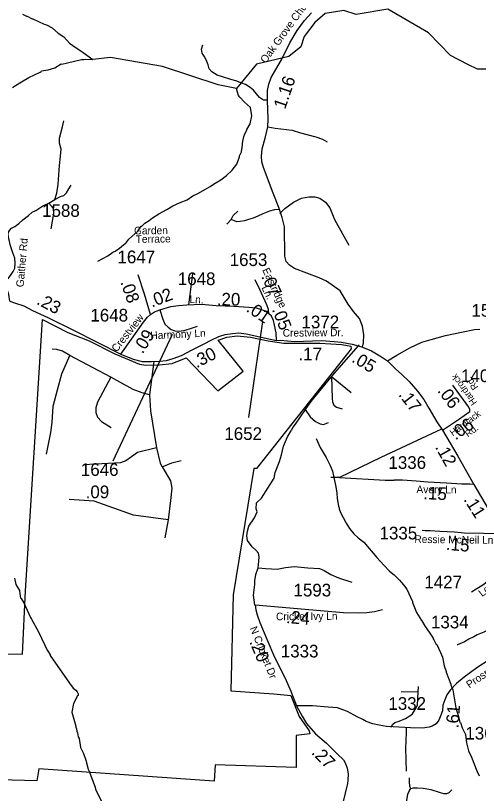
# Model space of a CAD drawing. Extents: x 1248089 to 1457196, y 820910 to 988753.
# Drawn here: x 1346365 to 1350937, y 888434 to 896114 of the extents above; entities that cross this region are included whole.
import ezdxf

# ---------------------------------------------------------------- set-up
doc = ezdxf.new("R2010")
doc.units = 0
for name, color, linetype in [('Exist Boundary Political City Limit New', 7, 'Continuous'), ('Exist Hydrographic Creek Single Shore', 7, 'Continuous'), ('Exist Hydrographic Misc Water Feature', 7, 'Continuous'), ('Exist Road Non-System Type 51', 7, 'Continuous'), ('Exist Road Secondary Type 51 Attributed', 7, 'Continuous'), ('Exist Road Secondary Type 51 Label', 7, 'Continuous'), ('Map Preparation Boundary City Limit Buffer Line', 7, 'Continuous'), ('Prop GRAU CAT1 Cell', 7, 'Continuous'), ('Prop Lane Lines', 7, 'Continuous')]:
    doc.layers.add(name, color=color, linetype=linetype)

msp = doc.modelspace()

# ---------------------------------------------------------------- linework, layer by layer
at = {"layer": 'Exist Boundary Political City Limit New'}
for points in [[(1346432.1, 889810.3), (1346462.9, 890433.8), (1346632.5, 893111.7)], [(1346632.5, 893111.7), (1346881.3, 892984.1), (1347091.8, 892901.1), (1347347, 892773.4), (1347589.4, 892671.2), (1347653.2, 892662.7), (1347785, 892667), (1347912.6, 892679.8), (1348048.7, 892735.1), (1348362.7, 892407.4), (1348613.7, 892603.2), (1348367, 892909.6), (1348452.1, 892939.4), (1348554.1, 892952.2), (1348686, 892939.4), (1348860.3, 892901.1), (1349013.4, 892879.8), (1349119.7, 892879.8), (1349370.7, 892879.8), (1349587.6, 892867.1), (1349676.9, 892850), (1349681.1, 892824.5), (1348745.5, 891641.3), (1348718.6, 891640.5), (1348515.2, 890396.2), (1348489.9, 889447.5), (1348916.4, 889415.5)], [(1348916.4, 889415.5), (1349085.5, 889399.5), (1349165.2, 889193.8), (1349263.9, 889051.9), (1349272.4, 889022.1), (1349136.8, 889004.1), (1349136.8, 888691.1), (1348335.9, 888714.8), (1348326.4, 888553.5), (1346593.5, 888677), (1346574.5, 888558.4), (1345722.7, 888582), (1345727.4, 888724.3), (1345471.5, 888752.7), (1345495.2, 889132.1), (1345580.5, 889824.5), (1346432.1, 889810.3)]]:
    msp.add_lwpolyline(points, dxfattribs=at)
at = {"layer": 'Exist Hydrographic Creek Single Shore'}
msp.add_lwpolyline([(1351163.6, 895585), (1350929.5, 895585), (1350833.3, 895630), (1350660.3, 895718.9), (1350443.8, 895944.5), (1350040.8, 896179.1), (1349730.8, 896126.3), (1349606.8, 896164.9), (1349422.8, 896135.7), (1349320.8, 896045.9), (1349216.8, 895906.8), (1349181.8, 895805.7), (1349062.8, 895709.6), (1348743.8, 895634), (1348548.1, 895394.1), (1348364.8, 895431.5), (1347817.8, 895609.9), (1347302.7, 895699.1), (1347127.3, 895681.3)], dxfattribs=at)
at = {"layer": 'Exist Hydrographic Misc Water Feature'}
for points in [[(1346433.2, 896128.9), (1346472.7, 896108), (1346480.7, 896107.8), (1346528.1, 896082.7), (1346536.1, 896082.5), (1346647, 896028), (1346670.8, 896023.5), (1346726.2, 895994.2), (1346729.5, 895988.6), (1346787, 895940.8), (1346840.2, 895903.6), (1346898.9, 895842.2), (1346930.2, 895817.5), (1347032.9, 895751.2), (1347127.3, 895681.3)], [(1346333.1, 895405.1), (1346365.5, 895422.5), (1346422.3, 895461.1), (1346495.3, 895503.5), (1346608.5, 895556.9), (1346618.7, 895562.6), (1346620.7, 895568.6), (1346686, 895579.4), (1346753.4, 895597.6), (1346814.3, 895636.1), (1346820.5, 895635), (1346878.5, 895646.7), (1347015.2, 895679.6), (1347039.2, 895679), (1347055.3, 895682.7), (1347127.3, 895681.3)], [(1347179.1, 893687.8), (1347276.3, 893741.7), (1347325.1, 893776.5), (1347349.4, 893787.9), (1347390, 893817), (1347430.8, 893852.1), (1347447, 893863.7), (1347455.1, 893865.5), (1347482.2, 893905.9), (1347573.8, 893986.8), (1347606.8, 894034.1), (1347612.9, 894035.9), (1347643.4, 894063.2), (1347684, 894090.2), (1347716.6, 894117.5), (1347781.5, 894158), (1347858.4, 894198.3), (1347919.3, 894234.9), (1347990.4, 894268.3), (1348060.6, 894295.7), (1348117.5, 894334.4), (1348166, 894357.3), (1348287.6, 894426.5), (1348320.1, 894449.8), (1348393, 894492), (1348447.9, 894534.8), (1348505.4, 894588.5), (1348549.4, 894648.5), (1348578, 894719.9), (1348578.2, 894727.9), (1348595.2, 894767.4), (1348599.8, 894799.4), (1348604, 894807.3), (1348609.6, 894879.2), (1348613.7, 894887.1), (1348618.4, 894919), (1348629.1, 894946.7), (1348649.9, 894982.2), (1348648.1, 894990.2), (1348681.3, 895045.5), (1348699, 895125.1), (1348684.9, 895205.4), (1348626, 895258.7), (1348579.1, 895307.8), (1348567.5, 895324.1), (1348556.2, 895356.3), (1348548.1, 895394.1)], [(1349334.2, 891938.1), (1349374.2, 891849.2), (1349432.1, 891751.8), (1349472.3, 891670.9), (1349495.1, 891614.4), (1349528.4, 891462.4), (1349538.2, 891397.4), (1349541.1, 891347.3), (1349555.3, 891269), (1349563, 891252.8), (1349562.8, 891244.8), (1349576.1, 891208.5), (1349625.8, 891107.4), (1349631.7, 891103.2), (1349662.6, 891050.5), (1349707.7, 890996.5), (1349748.5, 890956.6), (1349803.6, 890915.3), (1349932.1, 890762.4), (1350002.4, 890688.6), (1350060.1, 890628), (1350104.4, 890592.4), (1350155.9, 890540.3), (1350196.2, 890494.3), (1350229.2, 890449.6), (1350286.6, 890328.3), (1350286.4, 890320.3), (1350326.1, 890219.4), (1350374.4, 890142.3), (1350379, 890139.5), (1350411.1, 890081.4), (1350451.5, 890026.2), (1350488.5, 889967.6), (1350490.4, 889959.6), (1350498.2, 889951.4), (1350517.3, 889911), (1350525.1, 889902.8), (1350563.4, 889824), (1350582.3, 889777.5), (1350598.5, 889693.2), (1350619.3, 889636.7), (1350618, 889631.2), (1350664.5, 889511.7), (1350663.2, 889506.6), (1350685.2, 889455.2), (1350715.3, 889278.4), (1350741.5, 889193.9), (1350754.2, 889135.6), (1350760.1, 889133.5), (1350777.3, 889081.1), (1350809.5, 889016.4), (1350819.6, 888932.1), (1350837.9, 888855.7), (1350868.6, 888793), (1350921.6, 888657.8), (1350944.5, 888607.2)], [(1346353.5, 890558.2), (1346366.1, 890497.9), (1346404.7, 890437), (1346402.6, 890429.7), (1346415.1, 890360.7), (1346420.3, 890358.5), (1346446.1, 890316), (1346510.8, 890170.5), (1346522.5, 890154.3), (1346591.7, 890028.7), (1346679.6, 889842.8), (1346683.6, 889840.6), (1346706.8, 889802), (1346706.6, 889796.1), (1346897.5, 889522.5), (1346933, 889471.5), (1346959.2, 889453.3), (1346974.7, 889435.3), (1346983.1, 889415.6), (1346981.8, 889399.8), (1346976.1, 889395.9), (1346936, 889320.9), (1346920.2, 889237.2), (1346959.1, 889096.4), (1346958.9, 889088.4), (1346966.6, 889072.2), (1346970, 889048.1), (1346977.6, 889031.9), (1346984.8, 888991.8), (1346992.4, 888975.6), (1347006.4, 888887.2), (1347037.1, 888826.5), (1347059.7, 888762), (1347081.7, 888673.5), (1347097, 888641.1), (1347096.9, 888633.1), (1347149.8, 888496), (1347155.2, 888471.9), (1347226.2, 888330.2)]]:
    msp.add_lwpolyline(points, dxfattribs=at)
at = {"layer": 'Exist Road Non-System Type 51'}
for p, q in [((1348494.6, 894102.2), (1348452.7, 894054.9)), ((1348077, 893258.5), (1348116.5, 893564.4)), ((1349760.7, 892864.2), (1349749.5, 892851.6)), ((1347306, 892542.8), (1346901.5, 892757.5)), ((1347730.1, 892699.3), (1347689.1, 892368.7)), ((1349485.2, 892550.2), (1349680.6, 892393.7)), ((1349565.1, 891554.4), (1349479.1, 891554.4)), ((1347872.8, 891136), (1347839.5, 890958.9)), ((1350343.1, 889432.3), (1350174.5, 889437))]:
    msp.add_line(p, q, dxfattribs=at)
for points in [[(1348853.9, 895280.4), (1348833, 895278), (1348812.5, 895280.1), (1348773.5, 895304.7), (1348714, 895378.6), (1348681.2, 895405.3), (1348636, 895434.1), (1348601.2, 895448.4), (1348541.7, 895469), (1348492.4, 895483.3), (1348410.4, 895508), (1348355, 895526.4), (1348303.7, 895559.3), (1348277, 895588), (1348266.8, 895629.1), (1348246.3, 895678.4), (1348227.8, 895713.3), (1348207.3, 895742), (1348203.2, 895781), (1348215.5, 895826.2)], [(1346695, 894261.7), (1346751.9, 894296.8), (1346772.2, 894361.4), (1346785.1, 894450.1), (1346799.9, 894633), (1346809.1, 894727.2), (1346814.6, 894793.6), (1346798, 894852.8), (1346799.9, 894902.6), (1346829.4, 895016.7), (1346840.5, 895075.8)], [(1348857.4, 895014.9), (1348930.2, 895001.9), (1349096.5, 894983.2), (1349180.9, 894957.4), (1349241.8, 894941), (1349330.8, 894917.5), (1349396.4, 894894.1), (1349443.3, 894868.3)], [(1346751.9, 894296.8), (1346810.2, 894328.3), (1346840.7, 894337.6), (1346866.5, 894363.4), (1346892.2, 894403.3), (1346913.3, 894438.4)], [(1348975.6, 894159.7), (1349025.3, 894209.6), (1349108.9, 894270.4), (1349189.1, 894311), (1349262.3, 894324.5), (1349321.6, 894324.5), (1349370.4, 894311), (1349426.1, 894270.4), (1349468, 894216.3), (1349516.8, 894101.4), (1349593.5, 893959.3), (1349656.2, 893847.8)], [(1346566.2, 894190), (1346634.5, 894234.5), (1346695, 894261.7)], [(1346695, 894261.7), (1346718.6, 894232.9), (1346737.1, 894210.8), (1346740.8, 894160.9), (1346714.9, 894007.6)], [(1348961.8, 894199.9), (1348921.6, 894196.9), (1348874.5, 894183.4), (1348808.3, 894158), (1348757.7, 894132.6), (1348710.7, 894114), (1348665.4, 894102.2), (1348627, 894088.7), (1348585.2, 894081.9), (1348552.1, 894078.5), (1348527.7, 894087), (1348494.6, 894102.2)], [(1348494.6, 894102.2), (1348515.5, 894141.1), (1348560.8, 894181.7)], [(1346901.5, 892757.5), (1346829.4, 892799.7), (1346773.2, 892817.3), (1346725.7, 892820.8)], [(1349749.5, 892851.6), (1349558.6, 892637.2), (1349495.9, 892562.8), (1349485.2, 892550.2)], [(1346669.4, 891783), (1346714.3, 891996.2), (1346726, 892095.9), (1346737.8, 892256.3), (1346778.8, 892418.7), (1346821.8, 892576), (1346901.5, 892757.5)], [(1347306, 892542.8), (1347175.1, 892296.3), (1347159.4, 892241.6), (1347157.5, 892196.6), (1347175.1, 892147.7), (1347214.1, 892106.6), (1347308, 892046)], [(1347689.1, 892368.7), (1347614.8, 892388.3), (1347526.9, 892423.5), (1347306, 892542.8)], [(1349485.2, 892550.2), (1349447.1, 892505.3), (1349307, 892337), (1349272, 892291.7), (1349225.8, 892225.2)], [(1349485.2, 892550.2), (1349492.4, 892332.9), (1349495.9, 892299.1), (1349509.8, 892268.6), (1349534.2, 892248.3), (1349590, 892231.4)], [(1347689.1, 892368.7), (1347696.9, 892210.7), (1347755.5, 891845)], [(1349225.8, 892225.2), (1349125.7, 892078.5), (1349105.1, 892050.9), (1349090.5, 892019.1)], [(1349225.8, 892225.2), (1349276.3, 892153.6), (1349328.5, 892106.3), (1349373.9, 892082.6), (1349405.2, 892075.9), (1349457.5, 892096.2)], [(1348725.5, 891156.1), (1348751, 891214), (1348743.1, 891243.1), (1348745.7, 891304.1), (1348793.4, 891349.1), (1348856.9, 891447.1), (1348920.4, 891547.8), (1348928.4, 891603.5), (1348970.7, 891712.1), (1348991.9, 891778.3), (1349010.3, 891862.1), (1349050.1, 891954.8), (1349090.5, 892019.1)], [(1350573.7, 892031.7), (1349973.6, 891750), (1349565.1, 891554.4)], [(1347755.5, 891845), (1347569.8, 891798.7), (1347509.2, 891755.7), (1347454.5, 891718.5), (1347401.7, 891697), (1347036.2, 891677.4)], [(1347755.5, 891845), (1347792.6, 891693.1), (1347814.1, 891657.9)], [(1347814.1, 891657.9), (1347909.9, 891699), (1348001.8, 891722.4)], [(1347814.1, 891657.9), (1347894.3, 891519.4), (1347907.9, 891448.9), (1347896.2, 891325.7), (1347872.8, 891136)], [(1349565.1, 891554.4), (1350016.6, 891527), (1350103.9, 891527.8)], [(1347872.8, 891136), (1347530.7, 891181), (1347280.5, 891269), (1347139.8, 891317.9), (1346893.5, 891337.4)], [(1348760.4, 890662.4), (1348767.3, 890726.7), (1348770.8, 890770.6), (1348763.8, 890804.5), (1348739.4, 890834.9), (1348701.1, 890868.7), (1348655.8, 890929.6), (1348648.8, 890976.9), (1348655.8, 891024.2), (1348669.7, 891071.6), (1348725.5, 891156.1)], [(1348760.4, 890662.4), (1348837, 890655.7), (1348948.6, 890648.9), (1349032.2, 890665.8), (1349119.4, 890676), (1349251.9, 890662.4), (1349366.9, 890655.7), (1349412.2, 890635.4), (1349478.4, 890594.8), (1349555.1, 890561), (1349687.6, 890520.4)], [(1348727.2, 890292.2), (1348715, 890391.9), (1348729, 890496.7), (1348729, 890533.9), (1348739.4, 890594.8), (1348760.4, 890662.4)], [(1350075, 889089.5), (1350090.2, 889116.5), (1350112.5, 889132.9), (1350155.8, 889147), (1350216.7, 889173.9), (1350261.2, 889198.6), (1350285.8, 889218.5), (1350312.8, 889263), (1350333.9, 889304), (1350343.1, 889432.3), (1350345.5, 889490.9)], [(1350228.3, 888652.9), (1350221.3, 888876.8), (1350226.1, 889034.5), (1350227, 889082.8)], [(1350269.4, 888483.5), (1350258.7, 888500.8), (1350257.6, 888552.4), (1350257.6, 888587.5)], [(1350180.8, 888189.4), (1350202.6, 888251.4), (1350226, 888344), (1350241.3, 888424.9), (1350255.3, 888462.4), (1350269.4, 888483.5), (1350294, 888490.5), (1350333.8, 888490.5), (1350392.4, 888487), (1350467.3, 888472.9), (1350548.1, 888446), (1350593.8, 888433.1), (1350626.6, 888434.3), (1350647.7, 888443.6), (1350674.6, 888468.3)]]:
    msp.add_lwpolyline(points, dxfattribs=at)
at = {"layer": 'Exist Road Secondary Type 51 Attributed'}
for points in [[(1349790.7, 892841), (1349800.3, 892882.1), (1349806.1, 892963.1), (1349792.6, 893048), (1349762, 893124.6), (1349704.1, 893192.1), (1349650.1, 893265.5), (1349573, 893396.7), (1349436.4, 893492.5), (1349363.1, 893523.4), (1349120.2, 893618), (1349070, 893650.8), (1349039.2, 893687.5), (1349025.7, 893737.6), (1349019.9, 894029.1), (1348998.7, 894119.8), (1348964.3, 894217.9), (1348910.8, 894362.3), (1348812.9, 894615.4), (1348798.6, 894668.8), (1348795.1, 894725.9), (1348802.2, 894798.9), (1348830.7, 894904.1), (1348857.4, 895014.9), (1348859.2, 895091.5), (1348853.9, 895280.4), (1348852.1, 895374.9), (1348868.1, 895435.5), (1348891.3, 895503.2), (1348991, 895677.9), (1349072.8, 895844.4), (1349147.6, 895967.4), (1349220.6, 896065.4), (1349288.3, 896142)], [(1346307.1, 893294.1), (1346298.3, 893360.1), (1346273.3, 893441.2), (1346269.4, 893472), (1346277.1, 893502.9), (1346315.7, 893547.3), (1346342.7, 893585.9), (1346358.1, 893620.6), (1346360, 893670.8), (1346356.2, 893719.1), (1346336.9, 893771.2), (1346315.7, 893840.6), (1346298.5, 893913.3), (1346290.8, 893951.9), (1346294.7, 893975), (1346304.3, 893992.4), (1346323.6, 894013.6), (1346358.3, 894032.9), (1346398.8, 894059.9), (1346437.4, 894098.5), (1346491.4, 894141), (1346529.9, 894171.9), (1346566.2, 894190)], [(1347697.2, 893163.4), (1347638.6, 893362.2), (1347576.9, 893554.2)], [(1348868, 893170.3), (1348863.3, 893212.6), (1348846.1, 893258), (1348777.2, 893408.4), (1348731.8, 893505.5)], [(1346307.1, 893294.1), (1346365.2, 893274.8), (1346448.1, 893249.8), (1346533, 893201.5), (1346683.4, 893132), (1346936, 893008.5), (1347405.2, 892771.5)], [(1347697.2, 893163.4), (1347737.3, 893188.8), (1347791.1, 893208.4)], [(1347791.1, 893208.4), (1347900.2, 893242.7), (1347973.4, 893251), (1348057.1, 893259.4), (1348202.2, 893264.2), (1348345, 893249.9), (1348521.7, 893244.7), (1348668.1, 893236.4), (1348741.4, 893228), (1348793.7, 893213.3), (1348828.1, 893200.1)], [(1347791.1, 893208.4), (1347820.5, 893116.4), (1347841, 893068.8), (1347873.3, 893037.4), (1347900.7, 893014.9), (1347937.8, 893001.2), (1347971.1, 892998.2), (1348031.8, 893006.1), (1348112, 893030.6), (1348162, 893047.2)], [(1347405.2, 892771.5), (1347508.8, 892918), (1347629, 893087.8), (1347669.7, 893136), (1347697.2, 893163.4)], [(1348868, 893170.3), (1348828.1, 893200.1)], [(1348941.1, 892905.7), (1348938.7, 892983.2), (1348922, 893057), (1348911.9, 893102.2), (1348894.7, 893146.1), (1348868, 893170.3)], [(1347405.2, 892771.5), (1347526.6, 892721.5), (1347617.1, 892698.9), (1347708.8, 892698.6), (1347787.8, 892700.5), (1347857.3, 892708.2), (1347922.8, 892727.5), (1348003.8, 892756.5), (1348107.9, 892812.5), (1348226.8, 892872), (1348298.1, 892910.6), (1348371.4, 892945.4), (1348435, 892964.7), (1348508.3, 892976.2), (1348571.9, 892980.1), (1348641.3, 892972.4), (1348865.2, 892922.8), (1348941.1, 892905.7)], [(1350039, 892703.9), (1350129.9, 892761.4), (1350258.9, 892833.4), (1350377.3, 892889), (1350471.8, 892916), (1350612.7, 892956.5), (1350770.1, 892989.5), (1350897.6, 893015), (1350951.6, 893016.5)], [(1348941.1, 892905.7), (1348981.8, 892908.3), (1349119.6, 892897.4), (1349387.7, 892904.4), (1349512.5, 892896.7), (1349585.8, 892890), (1349689, 892868.7), (1349772.8, 892847.5), (1349790.7, 892841)], [(1349790.7, 892841), (1349881.6, 892804.2), (1349979.5, 892745.9), (1350039, 892703.9)], [(1350039, 892703.9), (1350122.4, 892624.3), (1350178.7, 892573.6), (1350251.8, 892500.3), (1350334.9, 892404.6), (1350396.8, 892324.3), (1350445.8, 892237.5), (1350526, 892102.3), (1350580.9, 892020.7)], [(1350852.1, 892203.3), (1350853.5, 892223), (1350843.6, 892247), (1350700.1, 892442.7), (1350685.6, 892466.2)], [(1350580.9, 892020.7), (1350739.5, 892127.3), (1350852.1, 892203.3)], [(1350580.9, 892020.7), (1350735.3, 891762.5), (1350891.4, 891483.7)], [(1350891.4, 891483.7), (1350851.1, 891486.9), (1350772.3, 891488.4), (1350620.4, 891498.2), (1350437.4, 891506.7), (1350323.5, 891516.5), (1350187, 891526.4), (1350103.9, 891527.8)], [(1350891.4, 891483.7), (1351034.1, 891244), (1351187.4, 891000.4)], [(1351187.4, 891000.4), (1351124.4, 890997), (1350986.5, 890999.8), (1350800.7, 891004), (1350699.4, 891012.5), (1350554.5, 891020.9), (1350460.2, 891026.6), (1350410.9, 891028), (1350381.9, 891028.5)], [(1351320.4, 890800.5), (1351240.2, 890720.2), (1351158.6, 890635.7), (1351088.2, 890572.4), (1351030.8, 890528.1), (1350991.4, 890497.1), (1350867.6, 890422.1)], [(1351638.9, 890447), (1351523.9, 890337.6), (1351449.4, 890272.8), (1351387.4, 890213.7), (1351352.3, 890191.1), (1351319.9, 890170), (1351280.5, 890147.5), (1351198.9, 890116.5), (1351089.1, 890072.8), (1350992, 890026.4), (1350925.9, 889999.6), (1350890.7, 889980.6), (1350841.5, 889958.1), (1350800.7, 889931.3), (1350731.7, 889901.7), (1350728.1, 889900.3)], [(1348730.3, 890296.1), (1348738.5, 890245.1), (1348750.9, 890195.5), (1348778.5, 890122.5), (1348847.3, 889957.1), (1348922.7, 889779.1), (1349028.7, 889571), (1349085.2, 889444.2), (1349141.4, 889300.2)], [(1348730.3, 890296.1), (1349605.7, 890221.2), (1349753.2, 890215.7), (1349834.4, 890221.2), (1349911.5, 890230.9), (1349989.1, 890248.2)], [(1351042.6, 889754.4), (1350921.6, 889672.7), (1350796.4, 889581.2), (1350720.9, 889520), (1350657.6, 889453.8), (1350625.2, 889408.7), (1350604.1, 889356.6), (1350585.8, 889304.5), (1350581.6, 889249.6), (1350566.1, 889205.9), (1350546.4, 889156.6), (1350521.1, 889121.4), (1350481.7, 889098.9), (1350452.1, 889087.6), (1350384.6, 889079.2), (1350265, 889080.6), (1350095.4, 889090.3), (1350029.3, 889094.6), (1349957.5, 889107.2), (1349895.6, 889119.9), (1349826.7, 889143.8), (1349794.3, 889162.1), (1349739.4, 889190.3), (1349645.1, 889243.8), (1349598.7, 889260.7), (1349546.6, 889277.6), (1349453.8, 889286.1), (1349299, 889298.7), (1349141.4, 889300.2)], [(1349141.4, 889300.2), (1349196.8, 889195.8), (1349239.5, 889122.7), (1349327.6, 889020.7), (1349436.4, 888931.2), (1349546.6, 888822.3), (1349604.2, 888765.1), (1349624.9, 888727.9), (1349641.4, 888683.8), (1349649, 888627), (1349648.3, 888565.3), (1349642.8, 888532.2), (1349597.3, 888339.3), (1349584.9, 888293.3), (1349575.3, 888242.3), (1349567, 888148.6), (1349571.2, 888093.5)]]:
    msp.add_lwpolyline(points, dxfattribs=at)
at = {"layer": 'Map Preparation Boundary City Limit Buffer Line'}
for points in [[(1346432.1, 889810.3), (1346462.9, 890433.8), (1346632.5, 893111.7)], [(1346632.5, 893111.7), (1346881.3, 892984.1), (1347091.8, 892901.1), (1347347, 892773.4), (1347589.4, 892671.2), (1347653.2, 892662.7), (1347785, 892667), (1347912.6, 892679.8), (1348048.7, 892735.1), (1348362.7, 892407.4), (1348613.7, 892603.2), (1348367, 892909.6), (1348452.1, 892939.4), (1348554.1, 892952.2), (1348686, 892939.4), (1348860.3, 892901.1), (1349013.4, 892879.8), (1349119.7, 892879.8), (1349370.7, 892879.8), (1349587.6, 892867.1), (1349676.9, 892850), (1349681.1, 892824.5), (1348745.5, 891641.3), (1348718.6, 891640.5), (1348515.2, 890396.2), (1348489.9, 889447.5), (1348916.4, 889415.5)], [(1348916.4, 889415.5), (1349085.5, 889399.5), (1349165.2, 889193.8), (1349263.9, 889051.9), (1349272.4, 889022.1), (1349136.8, 889004.1), (1349136.8, 888691.1), (1348335.9, 888714.8), (1348326.4, 888553.5), (1346593.5, 888677), (1346574.5, 888558.4), (1345722.7, 888582), (1345727.4, 888724.3), (1345471.5, 888752.7), (1345495.2, 889132.1), (1345580.5, 889824.5), (1346432.1, 889810.3)]]:
    msp.add_lwpolyline(points, dxfattribs=at)
at = {"layer": 'Prop Lane Lines'}
for p, q in [((1348803.5, 893093.1), (1348665.7, 892147.1)), ((1347912.7, 892964.5), (1347324.9, 891715.5))]:
    msp.add_line(p, q, dxfattribs=at)

# ---------------------------------------------------------------- texts
at = {"layer": 'Exist Road Secondary Type 51 Label'}
for s, height, rotation, p in [('Oak Grove Church Rd', 75, 53.88071, (1348836.4, 895637.1)), ('Garden', 75, 0.40069, (1347535, 893953.9)), ('Gaither Rd', 75, 85.14289, (1346444.2, 893429.8)), ('Terrace', 75, 0.93156, (1347552, 893868.9)), ('Eastridge', 75, 295.05818, (1348799.9, 893602.7)), ('Ln.', 75, 295.05818, (1348792.3, 893428.2)), ('Ln.', 75, 357.46321, (1348081.6, 893276.9)), ('Crestview', 75, 51.65189, (1347363.7, 892785.8)), ('Harmony Ln', 75, 2.75701, (1347698.6, 892917.2)), ('Crestview Dr.', 75, 0.48238, (1349004, 892943.7)), ('Hardrock', 65.62, 125.91684, (1350926.3, 892294.3)), ('Rd.', 65.62, 125.91684, (1350938.1, 892445.8)), ('Hardtack', 65.62, 36.6596, (1350684.3, 891959.2)), ('Rd.', 65.62, 36.6596, (1350834, 891947.9)), ('Avery Ln', 75, 359.47302, (1350324.8, 891399.3)), ('Ressie McNeil Ln', 75, 359.27618, (1350304.3, 890907.6)), ('Long St', 75, 37.14972, (1350972.6, 890371.2)), ('Cricket Ivy Ln', 75, 0.45265, (1348937.8, 890143.6)), ('N Cricket Dr', 75, 291.87754, (1348677.6, 890065.5)), ('Prospect Dr', 75, 34.37135, (1350848.1, 889468.4))]:
    msp.add_text(s, height=height, rotation=rotation, dxfattribs=at).set_placement(p)
at = {"layer": 'Prop GRAU CAT1 Cell'}
for s, rotation, p in [('1.16', 71.12778, (1349027.3, 895182.4)), ('.07', 294.61433, (1348789.2, 893538.2)), ('.08', 289.55259, (1347398.7, 893482)), ('.02', 21.04322, (1347711, 893230.1)), ('.20', 359.37661, (1348352.2, 893252.1)), ('.23', 332.41899, (1346564.5, 893268.7)), ('.01', 325.87501, (1348635.3, 893199.2)), ('.05', 291.43935, (1348895.3, 893212.6)), ('.09', 57.42757, (1347619.7, 892767.5)), ('.30', 26.62482, (1348153.6, 892630.7)), ('.17', 359.77697, (1349159.4, 892710)), ('.05', 329.21748, (1349676.6, 892700.2)), ('.17', 307.64344, (1350142, 892369.3)), ('.06', 306.24987, (1350527.6, 892408.3)), ('.06', 33.91167, (1350710.6, 891917.8)), ('.12', 299.25571, (1350505.6, 891852.5)), ('.09', 359.80173, (1347057.2, 891349)), ('.15', 357.35527, (1350390.6, 891339.7)), ('.11', 302.19268, (1350787.1, 891335.6)), ('.15', 355.23241, (1350613, 890838.9)), ('.24', 355.10537, (1349035.1, 890116.9)), ('.20', 292.94917, (1348672, 889930.8)), ('.61', 85.60457, (1350738.9, 889074.1)), ('.27', 315.23332, (1349281.2, 888830.5))]:
    msp.add_text(s, height=125, rotation=rotation, dxfattribs=at).set_placement(p)
at = {"layer": 'Prop Lane Lines'}
for s, p in [('1588', (1346627.3, 894126.6)), ('1647', (1347371.6, 893668.8)), ('1653', (1348480.1, 893641.3)), ('1648', (1347967.7, 893453.2)), ('1648', (1347104.3, 893093.3)), ('1517', (1350868.6, 893141)), ('1372', (1349189.4, 893026.9)), ('1403', (1350765.5, 892495)), ('1652', (1348427.4, 891923.7)), ('1336', (1350048.2, 891638.4)), ('1646', (1347010, 891569.2)), ('1335', (1349960.5, 890941.9)), ('1427', (1350403.1, 890458)), ('1593', (1349110.6, 890378.7)), ('1334', (1350468.6, 890063.4)), ('1333', (1348985.1, 889776.5)), ('1332', (1350047.6, 889259.1)), ('1369', (1350808.4, 888965.8))]:
    msp.add_text(s, height=125, dxfattribs=at).set_placement(p)

doc.saveas('drawing.dxf')
